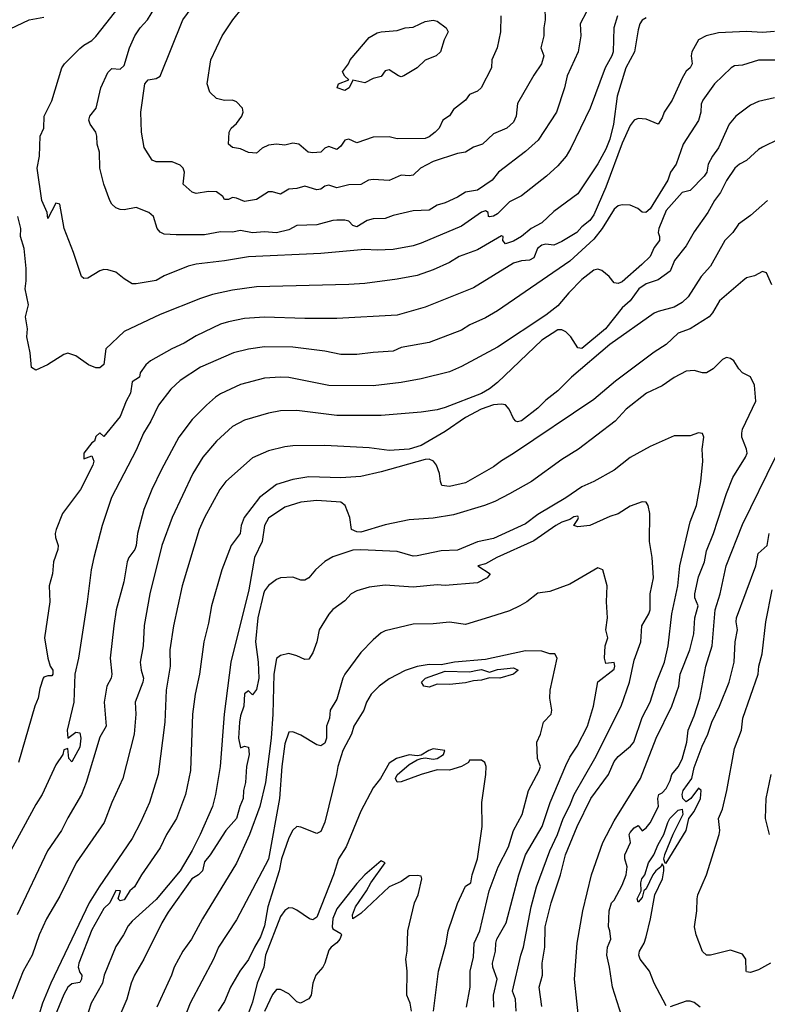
# Model space of a CAD drawing. Header units: metres. Extents: x -46681 to -43747, y -240911 to -237677.
# Tile 475 of 656: x -43890 to -43797, y -239898 to -239776. Entities that reach past the tile are written whole.
import ezdxf

# ---------------------------------------------------------------- set-up
doc = ezdxf.new("R2010")
doc.units = ezdxf.units.M
doc.layers.add('CONTOUR_INDEX', color=1, linetype='Continuous')
doc.layers.add('CONTOUR_INTER', color=3, linetype='Continuous')

msp = doc.modelspace()

# ---------------------------------------------------------------- linework, layer by layer
at = {"layer": 'CONTOUR_INDEX'}
for points, elevation in [([(-43815.15, -239775.02), (-43815.62, -239776.52), (-43815.69, -239779.52), (-43815.85, -239780.02), (-43816.72, -239781.52), (-43818.58, -239786.52), (-43820.97, -239791.52), (-43821.57, -239792.52), (-43822.6, -239793.73), (-43824.01, -239795.02), (-43827.1, -239797.46), (-43828.6, -239798.21), (-43830.1, -239799.7), (-43830.6, -239800), (-43831.1, -239800.08), (-43831.22, -239800.02), (-43831.25, -239799.52), (-43831.6, -239799.34), (-43832.1, -239799.5), (-43834.6, -239801.22), (-43839.6, -239803.33), (-43840.6, -239803.66), (-43843.1, -239804.12), (-43845.1, -239804.24), (-43846.6, -239804.12), (-43852.1, -239804.65), (-43861.1, -239805.07), (-43864.1, -239805.56), (-43867.6, -239805.95), (-43868.6, -239806.2), (-43871.6, -239807.42), (-43872.6, -239807.98), (-43875.1, -239808.41), (-43875.6, -239808.4), (-43876.6, -239807.81), (-43877.6, -239806.97), (-43878.6, -239806.67), (-43879.1, -239806.64), (-43879.6, -239806.8), (-43881.1, -239807.69), (-43881.6, -239807.73), (-43881.88, -239807.52), (-43882.87, -239804.52), (-43884.06, -239801.52), (-43884.6, -239798.47), (-43885.1, -239798.38), (-43886.1, -239800.29), (-43886.16, -239799.52), (-43886.84, -239798.02), (-43887.4, -239794.02), (-43887.11, -239792.52), (-43887.02, -239790.02), (-43886.57, -239789.02), (-43886.53, -239787.52), (-43885.6, -239785.6), (-43884.35, -239781.52), (-43884.03, -239781.02), (-43882.1, -239779.09), (-43881.6, -239778.67), (-43880.6, -239778.11), (-43880.1, -239777.6), (-43876.54, -239773.02)], 125), ([(-43795.1, -239790.41), (-43797.1, -239791.41), (-43797.6, -239791.7), (-43799.1, -239793.04), (-43799.97, -239793.52), (-43800.55, -239794.02), (-43801.6, -239795.54), (-43802.36, -239797.02), (-43803.1, -239798.02), (-43803.92, -239799.52), (-43805.6, -239801.93), (-43806.6, -239803.68), (-43808.06, -239805.52), (-43808.6, -239806.85), (-43810.1, -239807.91), (-43811.6, -239808.43), (-43812.5, -239809.02), (-43813.59, -239810.52), (-43814.6, -239811.42), (-43816.66, -239814.02), (-43819.6, -239816.47), (-43820.1, -239816.37), (-43820.96, -239815.02), (-43821.6, -239814.38), (-43822.1, -239814.13), (-43822.6, -239814.14), (-43824.6, -239815.41), (-43830.1, -239820.71), (-43831.1, -239821.5), (-43832.1, -239822.06), (-43836.6, -239823.82), (-43837.6, -239824.11), (-43839.6, -239824.39), (-43844.6, -239824.83), (-43850.1, -239824.82), (-43855.1, -239824.2), (-43857.1, -239824.24), (-43858.6, -239824.54), (-43861.6, -239825.41), (-43863.1, -239826.18), (-43865.1, -239828.02), (-43866.79, -239830.02), (-43868.05, -239832.02), (-43870.6, -239837.53), (-43871.88, -239841.02), (-43873.38, -239847.02), (-43874.1, -239850.99), (-43874.22, -239853.52), (-43874.59, -239855.52), (-43874.48, -239856.52), (-43874.18, -239857.52), (-43874.26, -239858.02), (-43875.22, -239860.52), (-43875.14, -239862.02), (-43875.32, -239864.52), (-43876.73, -239870.02), (-43878.1, -239873.02), (-43879.09, -239875.52), (-43882.57, -239880.52), (-43884.6, -239884.67), (-43886.25, -239887.52), (-43887.18, -239889.52), (-43888.03, -239892.02), (-43889.16, -239894.02), (-43890.54, -239897.52)], 120), ([(-43827.77, -239899.02), (-43827.86, -239897.52), (-43828.22, -239896.52), (-43827.21, -239892.02), (-43826.87, -239891.02), (-43825.91, -239886.02), (-43825.26, -239883.52), (-43823.6, -239879.02), (-43822.65, -239877.02), (-43821.93, -239875.02), (-43821.1, -239873.38), (-43820.58, -239872.02), (-43817.98, -239867.52), (-43814.7, -239861.02), (-43813.67, -239858.02), (-43813.1, -239855.3), (-43812.28, -239853.02), (-43812.13, -239851.02), (-43811.25, -239849.52), (-43811.11, -239849.02), (-43811.08, -239847.02), (-43810.7, -239845.02), (-43810.86, -239842.52), (-43811.2, -239840.52), (-43811.12, -239837.02), (-43811.34, -239836.02), (-43811.6, -239835.62), (-43812.1, -239835.57), (-43813.6, -239836.1), (-43815.1, -239837.07), (-43816.1, -239837.38), (-43818.6, -239838.53), (-43820.1, -239838.69), (-43820.59, -239838.52), (-43820.1, -239837.76), (-43820, -239837.52), (-43820.1, -239837.37), (-43820.6, -239837.42), (-43821.1, -239837.75), (-43822.1, -239838.12), (-43822.85, -239838.52), (-43825.6, -239840.44), (-43830.19, -239842.52), (-43831.6, -239843.31), (-43832.54, -239843.52), (-43831.03, -239844.52), (-43831.4, -239845.02), (-43832.6, -239845.64), (-43836.6, -239846), (-43837.6, -239845.91), (-43840.6, -239846.19), (-43844.1, -239845.95), (-43846.1, -239846.21), (-43847.6, -239846.65), (-43848.32, -239847.02), (-43849.1, -239847.91), (-43850.6, -239848.98), (-43851.1, -239849.55), (-43852.32, -239851.52), (-43852.6, -239853.02), (-43853.1, -239854.39), (-43853.6, -239855.15), (-43854.1, -239855.2), (-43855.1, -239854.73), (-43856.1, -239854.47), (-43857.1, -239854.7), (-43857.6, -239855.1), (-43857.96, -239857.02), (-43858.07, -239862.02), (-43858.27, -239865.02), (-43859, -239870.52), (-43859.7, -239873.52), (-43860.96, -239877.02), (-43862.6, -239880.58), (-43866.83, -239887.52), (-43868.19, -239890.02), (-43869.27, -239891.52), (-43870.36, -239893.52), (-43870.7, -239894.52), (-43872.51, -239898.52)], 115), ([(-43796.1, -239893.01), (-43797.6, -239893.85), (-43798.6, -239894.18), (-43799.1, -239894.12), (-43799.14, -239894.02), (-43799.2, -239892.52), (-43799.6, -239891.89), (-43801.1, -239891.39), (-43803.6, -239892.03), (-43804.1, -239892.05), (-43804.6, -239891.58), (-43805.37, -239889.52), (-43805.59, -239888.52), (-43805.29, -239886.52), (-43805.26, -239885.02), (-43805.15, -239884.52), (-43804.07, -239882.02), (-43802.5, -239877.02), (-43802.43, -239876.52), (-43802.58, -239875.02), (-43802.1, -239873.85), (-43801.56, -239871.52), (-43800.6, -239866.29), (-43799.72, -239864.02), (-43799.58, -239862.52), (-43797.67, -239857.02), (-43797.57, -239856.02), (-43797.15, -239854.52), (-43796.68, -239850.52), (-43795.9, -239846.52)], 120)]:
    msp.add_lwpolyline(points, dxfattribs=dict(at, elevation=elevation))
at = {"layer": 'CONTOUR_INTER'}
for points, elevation in [([(-43819.01, -239774.52), (-43819.8, -239776.02), (-43819.72, -239777.52), (-43820.06, -239779.52), (-43821.44, -239782.52), (-43821.77, -239784.02), (-43822.75, -239787.02), (-43825.05, -239790.52), (-43826.6, -239791.95), (-43829.97, -239794.52), (-43830.76, -239795.52), (-43832.6, -239796.73), (-43834.1, -239796.99), (-43835.1, -239797.63), (-43836.6, -239798.32), (-43837.6, -239798.6), (-43838.6, -239799.23), (-43840.6, -239799.33), (-43843.1, -239799.9), (-43844.1, -239800.26), (-43845.6, -239800.33), (-43846.34, -239800.52), (-43847.6, -239801.33), (-43848.1, -239801.13), (-43848.6, -239800.61), (-43849.1, -239800.48), (-43850.1, -239800.47), (-43850.6, -239800.51), (-43852.6, -239801.08), (-43855.1, -239801.13), (-43856.1, -239801.68), (-43857.6, -239802.05), (-43859.1, -239801.92), (-43860.6, -239802.07), (-43862.1, -239801.79), (-43863.1, -239801.97), (-43864.6, -239801.95), (-43866.6, -239802.29), (-43870.1, -239802.32), (-43871.6, -239802.21), (-43872.1, -239801.97), (-43872.49, -239801.52), (-43872.93, -239800.02), (-43873.52, -239799.52), (-43875.1, -239798.92), (-43876.6, -239799.2), (-43877.1, -239799.16), (-43877.6, -239798.93), (-43878.1, -239798.47), (-43878.36, -239798.02), (-43879.1, -239796.02), (-43879.6, -239794.02), (-43879.64, -239792.02), (-43879.94, -239791.02), (-43879.99, -239790.02), (-43880.13, -239789.52), (-43880.82, -239788.52), (-43880.99, -239788.02), (-43880.87, -239787.52), (-43880.08, -239786.52), (-43879.49, -239784.02), (-43878.6, -239782.08), (-43878.1, -239781.6), (-43877.1, -239781.66), (-43876.6, -239781.22), (-43875.93, -239779.02), (-43875.24, -239777.52), (-43874.6, -239776.52), (-43873.69, -239775.52), (-43872.78, -239774.02)], 126), ([(-43824.2, -239774.02), (-43824.15, -239775.52), (-43824.34, -239776.52), (-43824.32, -239777.52), (-43824.73, -239779.02), (-43824.34, -239780.02), (-43824.64, -239781.02), (-43825.6, -239782.43), (-43827.6, -239785.95), (-43827.78, -239787.52), (-43828.1, -239788.29), (-43828.95, -239789.02), (-43830.6, -239789.71), (-43831.97, -239791.02), (-43833.1, -239791.39), (-43834.08, -239792.02), (-43835.1, -239792.16), (-43838.1, -239793.16), (-43839.71, -239794.02), (-43840.6, -239794.86), (-43841.1, -239794.96), (-43842.1, -239794.88), (-43843.6, -239795.56), (-43845.6, -239795.4), (-43846.15, -239795.52), (-43847.1, -239796.06), (-43848.6, -239796.08), (-43850.1, -239796.44), (-43851.1, -239796.14), (-43851.6, -239796.26), (-43852.1, -239796.61), (-43852.6, -239796.7), (-43854.1, -239796.26), (-43855.1, -239796.55), (-43856.1, -239796.63), (-43857.1, -239797.24), (-43858.1, -239796.97), (-43858.6, -239796.97), (-43860.1, -239797.91), (-43861.6, -239798.15), (-43862.6, -239797.74), (-43863.1, -239797.68), (-43863.6, -239797.92), (-43864.1, -239797.93), (-43864.31, -239797.52), (-43865.1, -239796.95), (-43866.1, -239796.9), (-43867.6, -239797.18), (-43868.1, -239797), (-43869.23, -239796.02), (-43869.08, -239794.52), (-43869.23, -239794.02), (-43869.6, -239793.63), (-43870.6, -239793.21), (-43872.6, -239793.21), (-43873.1, -239793), (-43874.1, -239791.45), (-43874.44, -239789.52), (-43874.49, -239787.02), (-43874.01, -239783.52), (-43873.6, -239783.02), (-43872.6, -239782.84), (-43872.1, -239782.56), (-43869.29, -239775.52), (-43868.1, -239773.97)], 127), ([(-43829.71, -239775.02), (-43829.75, -239777.02), (-43830.15, -239779.02), (-43830.79, -239780.52), (-43830.87, -239781.52), (-43832.13, -239784.02), (-43832.6, -239784.41), (-43833.6, -239784.84), (-43834.1, -239785.53), (-43835.6, -239786.7), (-43836.1, -239787.48), (-43836.9, -239788.02), (-43837.37, -239789.02), (-43837.85, -239789.52), (-43838.6, -239790.12), (-43839.1, -239790.3), (-43842.6, -239790.35), (-43843.6, -239790.11), (-43845.6, -239790.14), (-43847.6, -239790.86), (-43848.6, -239790.38), (-43849.1, -239790.53), (-43849.6, -239791.27), (-43850.1, -239791.7), (-43851.1, -239791.32), (-43851.6, -239791.52), (-43852.1, -239792.01), (-43853.1, -239792.08), (-43853.67, -239792.02), (-43854.82, -239791.02), (-43855.6, -239790.88), (-43856.6, -239791.14), (-43857.6, -239791.03), (-43858.6, -239791.13), (-43859.42, -239791.52), (-43860.1, -239792.13), (-43861.1, -239792.06), (-43862.1, -239791.61), (-43863.1, -239791.43), (-43863.61, -239791.02), (-43863.52, -239789.52), (-43863.25, -239789.02), (-43862.6, -239788.45), (-43861.92, -239787.52), (-43861.76, -239787.02), (-43861.83, -239786.52), (-43862.6, -239785.74), (-43863.1, -239785.55), (-43864.1, -239785.57), (-43865.1, -239785.31), (-43865.93, -239784.52), (-43866.27, -239783.52), (-43865.81, -239780.52), (-43864.39, -239777.52), (-43863.05, -239775.52), (-43861.83, -239774.02)], 128), ([(-43891.57, -239777.02), (-43888.41, -239775.52), (-43886.6, -239775.21)], 124), ([(-43811.6, -239775.3), (-43812.1, -239775.59), (-43812.37, -239776.02), (-43812.6, -239776.76), (-43813.04, -239779.52), (-43814.14, -239781.52), (-43815.21, -239785.02), (-43815.68, -239788.52), (-43816.1, -239790.4), (-43816.6, -239791.65), (-43817.6, -239793.47), (-43820.1, -239797.2), (-43823.1, -239799.41), (-43824.6, -239800.82), (-43825.92, -239801.52), (-43827.13, -239802.52), (-43828.1, -239803.11), (-43829.1, -239803.42), (-43829.46, -239803.02), (-43829.39, -239802.52), (-43829.6, -239802.44), (-43832.6, -239804.16), (-43834.88, -239805.02), (-43836.1, -239805.76), (-43838.1, -239806.66), (-43840.1, -239807.36), (-43842.6, -239807.85), (-43846.6, -239808.37), (-43848.6, -239808.5), (-43860.1, -239808.77), (-43863.1, -239809.22), (-43865.6, -239809.74), (-43867.1, -239810.24), (-43872.1, -239812.25), (-43876.6, -239814.37), (-43878.87, -239816.52), (-43879.1, -239818.48), (-43879.6, -239818.88), (-43880.1, -239818.86), (-43881.02, -239818.52), (-43882.6, -239817.39), (-43883.6, -239817.04), (-43884.1, -239817.2), (-43886.13, -239818.52), (-43887.6, -239819.17), (-43888.1, -239818.83), (-43888.3, -239817.02), (-43888.72, -239815.02), (-43888.62, -239814.02), (-43888.88, -239812.52), (-43888.49, -239811.02), (-43888.91, -239809.02), (-43888.78, -239808.02), (-43888.79, -239806.52), (-43889.03, -239804.02), (-43889.47, -239802.52), (-43889.44, -239801.52), (-43889.82, -239800.02)], 124), ([(-43839.73, -239776.02), (-43839.1, -239775.73), (-43838.1, -239775.59), (-43837.6, -239775.7), (-43836.48, -239776.52), (-43836.24, -239777.02), (-43836.75, -239778.02), (-43837.22, -239779.52), (-43837.75, -239780.02), (-43839.1, -239780.56), (-43840.1, -239781.51), (-43841.77, -239782.52), (-43842.1, -239782.61), (-43842.44, -239782.52), (-43843.6, -239781.76), (-43844.1, -239781.88), (-43844.6, -239782.58), (-43845.6, -239782.85), (-43846.6, -239783.39), (-43848.1, -239783.06), (-43848.57, -239784.02), (-43849.1, -239784.32), (-43850.05, -239784.02), (-43849.88, -239783.52), (-43848.62, -239783.02), (-43849.1, -239782.55), (-43849.42, -239782.02), (-43848.64, -239781.02), (-43848.43, -239780.52), (-43846.1, -239777.72), (-43845.1, -239777.16), (-43844.6, -239777.03), (-43842.6, -239776.86), (-43841.6, -239776.54), (-43840.6, -239776.43), (-43839.73, -239776.02)], 129), ([(-43795.6, -239776.97), (-43797.1, -239777.11), (-43799.1, -239776.98), (-43802.6, -239777.16), (-43804.11, -239777.52), (-43805.06, -239778.02), (-43805.92, -239779.52), (-43805.99, -239780.02), (-43805.86, -239781.02), (-43806.13, -239781.52), (-43806.6, -239781.93), (-43807.1, -239782.8), (-43808.34, -239785.52), (-43809.36, -239787.02), (-43809.6, -239787.75), (-43810.1, -239788.53), (-43811.6, -239787.9), (-43812.6, -239787.8), (-43813.1, -239788.01), (-43813.6, -239788.7), (-43814.6, -239790.89), (-43816.6, -239796.37), (-43818.1, -239799.81), (-43818.6, -239800.51), (-43819.6, -239801.32), (-43820.23, -239802.02), (-43822.1, -239803.13), (-43823.1, -239803.58), (-43824.1, -239803.49), (-43824.6, -239803.61), (-43825.12, -239804.02), (-43825.6, -239805.17), (-43826.1, -239805.45), (-43827.1, -239805.55), (-43828.1, -239805.84), (-43833.1, -239808.91), (-43839.1, -239811.31), (-43842.6, -239812.33), (-43850.1, -239812.72), (-43854.1, -239812.75), (-43859.1, -239812.56), (-43861.6, -239812.73), (-43863.6, -239813.15), (-43864.6, -239813.45), (-43867.6, -239814.88), (-43869.1, -239815.81), (-43870.63, -239816.52), (-43873.3, -239818.02), (-43873.88, -239818.52), (-43874.59, -239819.52), (-43874.67, -239820.02), (-43875.6, -239820.62), (-43875.79, -239822.02), (-43876.33, -239823.02), (-43877.1, -239824.95), (-43879.1, -239827.41), (-43879.6, -239826.99), (-43880.1, -239827.41), (-43880.26, -239828.02), (-43880.6, -239828.22), (-43881.6, -239829.49), (-43881.6, -239830.23), (-43880.6, -239829.85), (-43880.37, -239830.52), (-43880.48, -239831.02), (-43882.03, -239834.02), (-43884.26, -239837.02), (-43885.05, -239839.02), (-43885.18, -239839.52), (-43885.14, -239840.02), (-43884.78, -239841.02), (-43884.84, -239841.52), (-43885.4, -239843.02), (-43885.51, -239844.52), (-43885.91, -239846.02), (-43885.84, -239848.02), (-43886.49, -239852.52), (-43886.09, -239855.02), (-43885.79, -239856.02), (-43885.48, -239856.52), (-43885.47, -239857.02), (-43885.6, -239857.25), (-43886.1, -239857.26), (-43886.6, -239857.39), (-43886.65, -239857.52), (-43887.1, -239858.8), (-43887.29, -239860.02), (-43887.7, -239861.02), (-43889.73, -239868.02)], 123), ([(-43795.1, -239780.57), (-43797.6, -239780.55), (-43799.6, -239781.17), (-43800.6, -239781.28), (-43801.01, -239781.52), (-43803.09, -239783.52), (-43804.55, -239785.52), (-43804.73, -239786.02), (-43804.79, -239787.02), (-43805.1, -239788.07), (-43806.99, -239791.02), (-43807.87, -239793.52), (-43808.56, -239794.52), (-43808.88, -239795.52), (-43811.1, -239799.06), (-43811.62, -239799.52), (-43812.1, -239799.47), (-43812.64, -239799.02), (-43813.6, -239798.62), (-43814.6, -239798.56), (-43815.1, -239798.69), (-43815.6, -239799.13), (-43817.09, -239801.52), (-43818.1, -239802.87), (-43821.1, -239805.57), (-43830.1, -239811.78), (-43831.6, -239812.66), (-43833.54, -239813.52), (-43834.6, -239814.18), (-43838.6, -239815.72), (-43842.1, -239816.35), (-43843.1, -239816.8), (-43845.6, -239816.95), (-43847.6, -239817.23), (-43849.6, -239817.22), (-43851.6, -239816.81), (-43855.6, -239816.31), (-43859.1, -239816.27), (-43861.1, -239816.54), (-43862.99, -239817.02), (-43867.1, -239818.8), (-43869.6, -239820.45), (-43870.77, -239821.52), (-43872.3, -239823.52), (-43873.27, -239825.52), (-43874.18, -239827.02), (-43875.1, -239829.15), (-43878.16, -239835.02), (-43879.32, -239838.52), (-43880.36, -239842.52), (-43880.7, -239844.02), (-43881.17, -239848.02), (-43882.26, -239855.02), (-43882.73, -239857.02), (-43882.85, -239860.52), (-43883.69, -239864.02), (-43883.6, -239864.99), (-43882.6, -239864.25), (-43882.1, -239864.32), (-43881.98, -239865.02), (-43882.1, -239866.14), (-43883.1, -239867.94), (-43883.46, -239867.52), (-43883.6, -239866.29), (-43884.1, -239866.46), (-43884.23, -239867.02), (-43885.1, -239868.33), (-43886.8, -239872.02), (-43887.6, -239873.25), (-43890.98, -239879.52)], 122), ([(-43795.6, -239785.25), (-43797.6, -239785.71), (-43798.6, -239786.14), (-43800.42, -239787.52), (-43801.25, -239788.52), (-43802.6, -239791.49), (-43803.34, -239792.52), (-43803.87, -239793.52), (-43804.06, -239794.52), (-43804.39, -239795.02), (-43806.1, -239796.77), (-43807.1, -239797.05), (-43809.1, -239799.28), (-43810.01, -239801.52), (-43810.1, -239802.02), (-43809.93, -239802.52), (-43809.94, -239803.02), (-43810.6, -239803.89), (-43811.09, -239805.02), (-43812.12, -239806.02), (-43814.6, -239808.15), (-43815.1, -239808.39), (-43815.6, -239808.27), (-43816.19, -239807.52), (-43817.1, -239806.76), (-43817.6, -239806.59), (-43818.1, -239806.71), (-43819.6, -239807.86), (-43821.23, -239809.52), (-43822.6, -239811.15), (-43824.1, -239812.31), (-43830.1, -239816.29), (-43834.6, -239818.71), (-43836.1, -239819.39), (-43839.6, -239820.23), (-43842.1, -239820.71), (-43845.6, -239821.13), (-43851.1, -239821.07), (-43856.1, -239820.1), (-43857.1, -239820.04), (-43859.1, -239820.18), (-43862.1, -239820.97), (-43864.6, -239822.13), (-43865.22, -239822.52), (-43866.35, -239823.52), (-43868.1, -239825.31), (-43869.79, -239827.52), (-43871.94, -239831.52), (-43873.12, -239834.02), (-43874.14, -239836.52), (-43874.94, -239839.52), (-43875.09, -239841.02), (-43875.26, -239841.52), (-43876, -239842.52), (-43876.2, -239843.02), (-43876.62, -239845.52), (-43877.56, -239849.02), (-43877.87, -239851.02), (-43878.32, -239855.02), (-43878.1, -239857.02), (-43878.2, -239857.52), (-43878.73, -239858.52), (-43879.08, -239860.52), (-43878.83, -239863.52), (-43879.6, -239864.9), (-43881.33, -239870.52), (-43881.91, -239872.02), (-43883.6, -239874.91), (-43884.39, -239876.52), (-43886.12, -239879.02), (-43889.92, -239887.02)], 121), ([(-43796.47, -239798.02), (-43798.6, -239799.9), (-43800.1, -239801), (-43800.8, -239802.02), (-43801.82, -239803.02), (-43803.6, -239806.2), (-43804.73, -239807.52), (-43806.35, -239810.02), (-43807.1, -239810.75), (-43808.1, -239811.31), (-43810.1, -239811.84), (-43810.6, -239812.08), (-43816.1, -239815.97), (-43820.91, -239820.02), (-43822.6, -239821.76), (-43824.1, -239822.89), (-43825.1, -239823.88), (-43827.1, -239825.47), (-43827.6, -239825.6), (-43827.82, -239825.52), (-43828.1, -239825.2), (-43828.64, -239824.02), (-43829.1, -239823.5), (-43829.6, -239823.39), (-43830.6, -239823.47), (-43832.15, -239824.02), (-43834.1, -239825.05), (-43836.6, -239826.82), (-43839.6, -239828.54), (-43841.1, -239829.02), (-43843.6, -239829.16), (-43846.1, -239828.84), (-43851.6, -239828.54), (-43855.6, -239828.58), (-43856.6, -239828.7), (-43858.6, -239829.2), (-43860.6, -239830.1), (-43863.92, -239833.02), (-43864.66, -239834.02), (-43866.59, -239837.52), (-43867.24, -239839.02), (-43869.35, -239846.02), (-43870.43, -239851.02), (-43870.9, -239854.02), (-43870.86, -239856.02), (-43871.37, -239859.02), (-43871.54, -239863.02), (-43872.36, -239869.52), (-43873.44, -239873.02), (-43874.56, -239875.52), (-43875.57, -239877.52), (-43879.69, -239883.52), (-43880.93, -239885.52), (-43885.72, -239895.52), (-43886.74, -239898.02), (-43887.21, -239899.52)], 119), ([(-43795.95, -239808.52), (-43796.6, -239807.03), (-43797.1, -239806.88), (-43798.1, -239807.41), (-43799.1, -239807.68), (-43799.57, -239808.02), (-43802.48, -239810.52), (-43803.33, -239812.02), (-43803.76, -239812.52), (-43806.1, -239814.01), (-43807.6, -239814.57), (-43809.1, -239815.96), (-43810.6, -239816.92), (-43815.41, -239820.52), (-43818.1, -239822.83), (-43828.1, -239829.56), (-43829.6, -239830.44), (-43830.6, -239831.22), (-43834.1, -239833.21), (-43836.1, -239833.67), (-43837.03, -239833.52), (-43837.22, -239833.02), (-43837.32, -239832.02), (-43837.69, -239831.02), (-43838.06, -239830.52), (-43838.6, -239830.26), (-43839.1, -239830.3), (-43844.6, -239831.84), (-43847.1, -239832.42), (-43849.6, -239832.57), (-43853.6, -239832.47), (-43855.6, -239832.77), (-43857.6, -239833.41), (-43859.73, -239835.02), (-43861.65, -239837.52), (-43862, -239838.52), (-43862.16, -239839.52), (-43863.28, -239841.02), (-43864.43, -239844.02), (-43865.72, -239848.52), (-43866.1, -239850.68), (-43866.68, -239853.02), (-43867.21, -239857.02), (-43867.75, -239859.52), (-43868.09, -239862.02), (-43868.32, -239869.02), (-43868.95, -239872.02), (-43870.06, -239875.02), (-43871.3, -239877.02), (-43872.1, -239878.68), (-43874.42, -239882.02), (-43875.31, -239883.52), (-43875.86, -239884.02), (-43876.6, -239885.13), (-43877.1, -239885.25), (-43877.34, -239885.02), (-43877.05, -239884.02), (-43877.6, -239883.98), (-43878.37, -239885.52), (-43879.1, -239886.2), (-43880.6, -239888.86), (-43882.22, -239893.02), (-43882.29, -239893.52), (-43882.1, -239894.21), (-43881.86, -239894.52), (-43881.9, -239895.02), (-43882.1, -239895.45), (-43883.1, -239895.59), (-43883.6, -239896.03), (-43884.1, -239896.92), (-43887.6, -239905.39)], 118), ([(-43819.92, -239900.52), (-43820.52, -239895.02), (-43820.19, -239890.52), (-43819.49, -239886.52), (-43818.4, -239882.02), (-43816.98, -239878.02), (-43815.6, -239875.32), (-43812.31, -239870.02), (-43810.34, -239865.02), (-43808.39, -239861.02), (-43807.54, -239858.52), (-43807.36, -239857.02), (-43806.16, -239854.02), (-43805.67, -239852.02), (-43805.55, -239850.02), (-43805.14, -239848.52), (-43805.52, -239847.52), (-43805.55, -239847.02), (-43805.1, -239844.9), (-43804.35, -239843.02), (-43804.1, -239841.67), (-43803.22, -239839.52), (-43801.61, -239834.52), (-43800.81, -239832.52), (-43799.21, -239830.02), (-43799.04, -239829.52), (-43799.11, -239829.02), (-43799.69, -239827.52), (-43799.7, -239827.02), (-43799.6, -239826.51), (-43797.95, -239823.02), (-43798.1, -239821.02), (-43798.6, -239819.99), (-43799.6, -239819.49), (-43800.05, -239819.02), (-43800.67, -239818.02), (-43801.1, -239817.71), (-43801.6, -239817.59), (-43802.1, -239817.85), (-43803.25, -239819.02), (-43804.1, -239819.49), (-43804.6, -239819.49), (-43805.6, -239819.2), (-43806.6, -239819.3), (-43808.1, -239820.08), (-43809.6, -239821.12), (-43811.54, -239822.02), (-43814.1, -239824.02), (-43815.46, -239825.52), (-43820.03, -239829.02), (-43822.1, -239830.31), (-43825.89, -239833.02), (-43828.6, -239834.58), (-43830.45, -239835.52), (-43831.73, -239836.02), (-43835.6, -239837.19), (-43838.1, -239837.61), (-43841.1, -239837.81), (-43844.1, -239838.43), (-43847.1, -239839.33), (-43847.6, -239839.29), (-43848.28, -239839.02), (-43848.48, -239837.52), (-43849.05, -239836.02), (-43849.6, -239835.59), (-43852.6, -239835.39), (-43854.6, -239835.62), (-43856.6, -239836.25), (-43858.6, -239837.6), (-43859.12, -239838.52), (-43859.39, -239840.52), (-43860.36, -239842.52), (-43861.05, -239846.52), (-43863.3, -239855.52), (-43864.15, -239862.02), (-43864.65, -239868.52), (-43865.23, -239872.02), (-43865.59, -239873.52), (-43867.11, -239877.02), (-43868.1, -239879.01), (-43869.6, -239881.52), (-43872.6, -239885.12), (-43875.6, -239887.79), (-43876.1, -239888.39), (-43876.66, -239889.52), (-43877.6, -239890.94), (-43879.08, -239894.52), (-43879.29, -239895.52), (-43880.68, -239898.02), (-43881.83, -239901.52)], 117), ([(-43824.6, -239898.41), (-43824.91, -239896.02), (-43824.51, -239894.52), (-43824.53, -239893.02), (-43824.23, -239891.02), (-43824.15, -239888.52), (-43823.42, -239885.52), (-43822.25, -239882.02), (-43821.63, -239879.52), (-43820.17, -239876.02), (-43818.49, -239872.52), (-43816.3, -239869.52), (-43815.6, -239867.92), (-43815.1, -239867.28), (-43813.56, -239866.02), (-43813.14, -239865.52), (-43812.1, -239862.44), (-43811.1, -239860.52), (-43810.33, -239858.02), (-43809.32, -239855.52), (-43808.84, -239853.52), (-43808.39, -239849.52), (-43807.67, -239846.02), (-43807.39, -239843.52), (-43806.1, -239838.07), (-43805.31, -239836.02), (-43804.79, -239833.02), (-43804.54, -239830.52), (-43804.64, -239829.02), (-43804.41, -239827.52), (-43804.6, -239827.04), (-43805.1, -239826.97), (-43806.1, -239827.35), (-43808.1, -239827.34), (-43811.1, -239828.66), (-43813.6, -239830.04), (-43815.6, -239831.62), (-43818.1, -239833.05), (-43819.6, -239833.68), (-43821.6, -239835.07), (-43825.1, -239837.15), (-43826.6, -239838.32), (-43830.6, -239840.14), (-43832.6, -239840.55), (-43835.1, -239841.6), (-43837.1, -239841.66), (-43840.1, -239842.29), (-43840.6, -239842.32), (-43842.6, -239841.75), (-43847.1, -239841.53), (-43848.1, -239841.58), (-43850.6, -239842.41), (-43851.6, -239842.99), (-43852.78, -239844.02), (-43853.6, -239845.02), (-43854.1, -239845.32), (-43854.6, -239845.34), (-43855.6, -239844.96), (-43857.1, -239845.05), (-43857.6, -239845.24), (-43858.6, -239845.99), (-43859.1, -239846.64), (-43859.23, -239847.02), (-43859.94, -239850.02), (-43860.22, -239853.02), (-43859.91, -239855.52), (-43859.82, -239857.52), (-43860.1, -239858.94), (-43860.6, -239859.6), (-43861.1, -239859.1), (-43861.6, -239859.5), (-43861.67, -239861.02), (-43862.1, -239862.22), (-43862.22, -239863.02), (-43862.34, -239865.02), (-43862.1, -239866.21), (-43861.6, -239866), (-43861.1, -239866.12), (-43861.03, -239867.02), (-43861.34, -239868.52), (-43861.48, -239870.52), (-43861.74, -239871.52), (-43861.76, -239872.52), (-43862.18, -239873.52), (-43862.6, -239875.02), (-43863.92, -239876.52), (-43865.87, -239879.52), (-43866.6, -239880.4), (-43866.81, -239881.52), (-43867.31, -239882.02), (-43868.14, -239882.52), (-43871.1, -239886.69), (-43871.9, -239888.02), (-43874.12, -239892.52), (-43875.29, -239894.52), (-43875.73, -239895.52), (-43876.24, -239897.52), (-43877.55, -239900.52)], 116), ([(-43814.05, -239901.52), (-43815.78, -239896.02), (-43816.15, -239893.52), (-43816.51, -239892.02), (-43816.41, -239891.02), (-43816, -239890.02), (-43816.1, -239889), (-43816.3, -239888.52), (-43816.22, -239886.52), (-43815.91, -239885.52), (-43815.6, -239885.18), (-43814.6, -239883.31), (-43814.1, -239882.01), (-43813.97, -239881.02), (-43814.25, -239880.02), (-43814.26, -239879.52), (-43813.56, -239878.02), (-43813.72, -239877.02), (-43813.6, -239876.75), (-43813.1, -239876.16), (-43812.6, -239875.87), (-43812.1, -239876.54), (-43811.6, -239876.18), (-43811.1, -239875.57), (-43810.06, -239873.52), (-43810.13, -239872.52), (-43810.02, -239872.02), (-43809.6, -239871.8), (-43809.1, -239871.26), (-43808.6, -239870.28), (-43808.41, -239869.52), (-43807.6, -239868.56), (-43807.1, -239867.63), (-43806.54, -239865.52), (-43806.36, -239864.02), (-43805.6, -239862.21), (-43804.9, -239860.02), (-43804.17, -239856.02), (-43803.39, -239853.52), (-43803.01, -239849.02), (-43802.4, -239847.02), (-43801.64, -239843.52), (-43799.6, -239838.4), (-43795.48, -239830.02)], 118), ([(-43809.1, -239898.35), (-43810.59, -239895.52), (-43811.19, -239894.02), (-43812.33, -239892.52), (-43812.49, -239892.02), (-43812.44, -239891.52), (-43811.83, -239890.52), (-43811.6, -239889.76), (-43811.04, -239887.52), (-43810.51, -239884.52), (-43809.55, -239882.52), (-43809.39, -239881.52), (-43809.41, -239881.02), (-43809.6, -239880.66), (-43809.78, -239881.02), (-43810.39, -239881.52), (-43810.75, -239882.02), (-43811.6, -239883.75), (-43811.88, -239884.02), (-43812.1, -239884.85), (-43812.6, -239885.44), (-43812.72, -239885.02), (-43812.21, -239884.02), (-43812.24, -239883.02), (-43812.12, -239882.52), (-43811.76, -239882.02), (-43811.32, -239880.52), (-43810.63, -239879.52), (-43810.1, -239878.25), (-43809.39, -239877.02), (-43808.91, -239875.52), (-43808.63, -239875.02), (-43807.6, -239873.97), (-43807.1, -239873.84), (-43807.04, -239874.52), (-43808.29, -239877.02), (-43809.32, -239879.52), (-43809.44, -239880.02), (-43809.29, -239880.52), (-43809.1, -239880.58), (-43806.61, -239876.52), (-43806.27, -239875.02), (-43805.6, -239874.14), (-43804.85, -239872.52), (-43804.76, -239871.52), (-43805.1, -239871.23), (-43806.03, -239872.52), (-43806.6, -239872.95), (-43807.02, -239872.52), (-43807.11, -239872.02), (-43806.97, -239871.52), (-43805.92, -239870.02), (-43805.6, -239868.65), (-43804.63, -239866.02), (-43803.91, -239864.52), (-43803.43, -239863.02), (-43802.45, -239861.02), (-43801.25, -239858.02), (-43800.64, -239855.52), (-43800.52, -239853.02), (-43800.23, -239851.52), (-43800.4, -239850.52), (-43800.36, -239850.02), (-43797.96, -239843.52), (-43797.64, -239842.02), (-43796.53, -239841.02), (-43796.28, -239839.52)], 119), ([(-43830.56, -239898.52), (-43830.6, -239897.02), (-43830.15, -239895.02), (-43830.69, -239893.52), (-43830.74, -239893.02), (-43830.34, -239891.52), (-43830.33, -239890.52), (-43830.19, -239890.02), (-43829.04, -239888.02), (-43827.46, -239882.02), (-43826.61, -239879.52), (-43824.53, -239876.02), (-43823.55, -239873.02), (-43821.6, -239868.41), (-43821.1, -239867.37), (-43820.17, -239866.02), (-43818.92, -239863.52), (-43818.14, -239861.02), (-43817.6, -239857.97), (-43815.6, -239856.43), (-43815.49, -239856.02), (-43815.6, -239855.56), (-43816.6, -239855.69), (-43816.79, -239855.02), (-43816.69, -239853.52), (-43816.38, -239852.52), (-43816.62, -239851.52), (-43816.4, -239850.02), (-43816.53, -239848.02), (-43816.45, -239846.02), (-43817, -239844.02), (-43817.6, -239843.77), (-43821.1, -239845.82), (-43823.6, -239846.74), (-43825.1, -239846.96), (-43826.47, -239848.02), (-43827.34, -239848.52), (-43828.6, -239849.13), (-43831.1, -239849.95), (-43834.1, -239850.84), (-43836.1, -239850.56), (-43838.1, -239850.76), (-43840.6, -239850.81), (-43844.1, -239851.65), (-43844.6, -239851.89), (-43845.6, -239852.74), (-43847.1, -239854.33), (-43849.11, -239857.02), (-43849.35, -239857.52), (-43850.1, -239860.13), (-43850.94, -239861.52), (-43851.03, -239862.52), (-43851.38, -239863.52), (-43851.4, -239865.02), (-43851.6, -239865.64), (-43852.1, -239865.96), (-43852.6, -239865.83), (-43854.6, -239864.62), (-43855.6, -239864.23), (-43856.1, -239864.27), (-43856.6, -239865.71), (-43856.94, -239868.52), (-43857.23, -239872.52), (-43858.6, -239880.07), (-43862.6, -239887.64), (-43864.83, -239891.02), (-43865.46, -239892.52), (-43868.37, -239898.02), (-43869.1, -239899.91)], 114), ([(-43833.95, -239898.52), (-43833.5, -239896.02), (-43833.51, -239894.02), (-43833.1, -239892.29), (-43833.02, -239890.52), (-43832.32, -239889.02), (-43831.15, -239884.02), (-43830.04, -239881.02), (-43828.75, -239878.52), (-43828.11, -239876.52), (-43827.03, -239874.52), (-43826.26, -239871.52), (-43824.9, -239869.02), (-43824.76, -239868.52), (-43825.11, -239867.52), (-43825.2, -239865.52), (-43824.77, -239864.52), (-43824.36, -239863.02), (-43823.44, -239862.02), (-43823.34, -239861.52), (-43823.58, -239860.02), (-43823.55, -239859.02), (-43822.67, -239855.02), (-43822.96, -239854.52), (-43823.1, -239854.48), (-43823.6, -239854.51), (-43824.6, -239854.16), (-43826.6, -239854.13), (-43831.6, -239855.19), (-43835.44, -239855.52), (-43837.1, -239855.88), (-43838.6, -239855.84), (-43840.1, -239856.08), (-43841.6, -239856.58), (-43843.6, -239857.63), (-43844.82, -239858.52), (-43845.84, -239859.52), (-43846.4, -239860.52), (-43846.73, -239861.52), (-43847.97, -239863.52), (-43848.3, -239864.52), (-43849.36, -239866.52), (-43850, -239868.52), (-43850.15, -239869.52), (-43851.6, -239875.45), (-43852.1, -239876.64), (-43852.6, -239876.88), (-43854.6, -239876.08), (-43855.1, -239876.02), (-43855.6, -239876.45), (-43856.1, -239877.41), (-43856.99, -239880.02), (-43857.28, -239881.52), (-43858.68, -239886.02), (-43859.1, -239888.36), (-43859.6, -239889.77), (-43860.36, -239891.02), (-43861.1, -239892.57), (-43862.2, -239894.02), (-43863.36, -239896.02), (-43864.1, -239897.81), (-43864.89, -239899.02)], 113), ([(-43832.61, -239856.52), (-43832.1, -239856.44), (-43831.1, -239856.8), (-43830.1, -239856.44), (-43828.1, -239856.23), (-43827.54, -239856.52), (-43828.1, -239857.04), (-43829.8, -239857.52), (-43831.1, -239857.5), (-43832.1, -239857.79), (-43833.1, -239857.85), (-43834.1, -239858.13), (-43836.1, -239858.32), (-43837.6, -239858.29), (-43838.6, -239858.65), (-43839.26, -239858.52), (-43839.56, -239858.02), (-43839.06, -239857.52), (-43836.6, -239856.65), (-43833.6, -239856.73), (-43832.61, -239856.52)], 113), ([(-43838.09, -239899.02), (-43837.45, -239894.02), (-43836.5, -239890.52), (-43836.23, -239889.02), (-43835.1, -239885.6), (-43834.1, -239883.42), (-43833.44, -239883.02), (-43833.25, -239882.02), (-43832.59, -239880.02), (-43832.01, -239876.02), (-43832.05, -239873.02), (-43831.55, -239869.52), (-43831.53, -239868.52), (-43831.67, -239868.02), (-43832.1, -239867.73), (-43833.6, -239867.73), (-43833.72, -239868.02), (-43834.6, -239868.55), (-43836.1, -239869.01), (-43837.6, -239868.96), (-43839.6, -239869.52), (-43842.1, -239870.44), (-43842.6, -239870.5), (-43842.81, -239870.02), (-43842.6, -239869.56), (-43841.1, -239868.3), (-43840.1, -239867.7), (-43839.6, -239867.55), (-43839.1, -239867.46), (-43838.1, -239867.61), (-43837.6, -239867.55), (-43836.82, -239867.02), (-43836.65, -239866.52), (-43838.1, -239866.35), (-43838.66, -239866.52), (-43839.6, -239867.13), (-43840.1, -239867.2), (-43841.1, -239867.08), (-43842.66, -239867.52), (-43843.6, -239868.11), (-43844.69, -239870.02), (-43845.6, -239871.2), (-43847.1, -239874.1), (-43848.95, -239878.52), (-43849.88, -239880.02), (-43850.51, -239882.02), (-43852.6, -239887.28), (-43853.1, -239887.65), (-43853.51, -239887.52), (-43855.1, -239886.44), (-43855.6, -239886.18), (-43856.1, -239886.12), (-43856.6, -239886.45), (-43857.1, -239887.22), (-43858.99, -239892.02), (-43859.19, -239893.52), (-43860.02, -239895.52), (-43860.6, -239897.87), (-43861.1, -239899.22)], 112), ([(-43796.26, -239877.02), (-43796.72, -239875.02), (-43796.66, -239872.52), (-43796.04, -239869.52)], 121), ([(-43840.8, -239899.02), (-43840.96, -239898.02), (-43841.38, -239897.02), (-43841.35, -239894.02), (-43841.5, -239892.52), (-43841.34, -239891.52), (-43841.28, -239889.02), (-43840.43, -239885.52), (-43839.98, -239884.52), (-43839.54, -239882.52), (-43839.6, -239882.21), (-43840.1, -239882.1), (-43841.1, -239882.16), (-43842.1, -239882.86), (-43843.59, -239883.52), (-43847.1, -239886.84), (-43848.1, -239887.5), (-43848.15, -239887.02), (-43847.77, -239886.02), (-43846.41, -239884.02), (-43845.89, -239883.02), (-43844.1, -239880.52), (-43844.6, -239880.27), (-43846.6, -239882.04), (-43847.6, -239883.11), (-43850.1, -239886.26), (-43850.6, -239887.47), (-43850.69, -239888.52), (-43850.6, -239888.75), (-43849.6, -239889.35), (-43849.53, -239889.52), (-43849.73, -239890.02), (-43850.1, -239890.48), (-43850.82, -239891.02), (-43851.1, -239891.41), (-43851.61, -239893.02), (-43851.87, -239893.52), (-43852.73, -239894.52), (-43853.08, -239895.52), (-43853.29, -239897.02), (-43853.6, -239897.48), (-43854.62, -239898.02), (-43855.1, -239897.83), (-43856.1, -239896.87), (-43857.1, -239896.32), (-43857.6, -239896.32), (-43858.1, -239896.94), (-43859.1, -239899.06)], 111), ([(-43804.88, -239898.52), (-43805.6, -239897.92), (-43806.1, -239897.76), (-43806.6, -239897.78), (-43808.6, -239898.45)], 119)]:
    msp.add_lwpolyline(points, dxfattribs=dict(at, elevation=elevation))

doc.saveas('drawing.dxf')
